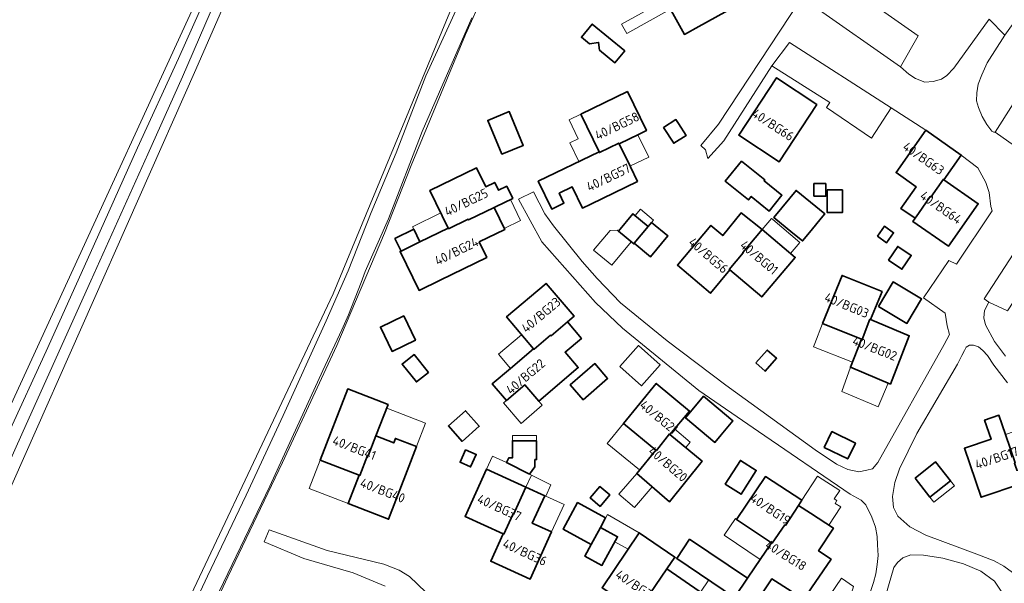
# Model space of a CAD drawing. Header units: metres. Extents: x 149984 to 156489, y 469398 to 478068.
# Tile 582 of 656: x 153771 to 153915, y 474634 to 474716. Entities that reach past the tile are written whole.
import ezdxf
from ezdxf.enums import TextEntityAlignment as Align

# ---------------------------------------------------------------- set-up
doc = ezdxf.new("R2010")
doc.units = ezdxf.units.M
doc.header["$LTSCALE"] = 0.75
for name, color, linetype, lineweight in [('B-WE-GR-GRAS-GV', 252, 'Continuous', 13), ('B-WE-OG-BEBOUWING-GV', 6, 'Continuous', 35), ('B-WE-OG-BEBOUWING-T18', 1, 'Continuous', 18), ('B-WE-OG-BEBOUWING_LUIFEL-GV', 6, 'Continuous', 18), ('B-WE-OG-BEBOUWING_OVERBOUWING-GV', 6, 'Continuous', 18), ('B-WE-OG-TERREIN_ERF-GV', 252, 'Continuous', 18), ('B-WE-OG-TERREIN_OEVER-GV', 252, 'Continuous', 18), ('B-WE-OG-WATER-GV', 252, 'Continuous', 18), ('B-WE-VH-GESLOTENVERHARDING_ASFALT-GV', 252, 'Continuous', 18), ('B-WE-VH-OPENVERHARDING_BETONSTRAATSTEEN-GV', 252, 'Continuous', 18)]:
    doc.layers.add(name, color=color, linetype=linetype, lineweight=lineweight)
doc.styles.add('NLCS-ISO-M750-T18', font='NLCS-ISO.ttf', dxfattribs={"height": 1.35})

msp = doc.modelspace()

# ---------------------------------------------------------------- linework, layer by layer
at = {"layer": 'B-WE-GR-GRAS-GV', "flags": 128}
for points in [[(153835.548, 474768.635), (153827.18, 474774.489), (153825.248, 474774.413), (153824.72, 474772.944), (153822.957, 474768.901), (153796.932, 474709.24), (153755.393, 474615.577), (153717.822, 474535.012), (153707.503, 474513.58), (153708.25, 474511.979), (153727.569, 474498.423), (153731.712, 474495.456), (153757.642, 474550.49), (153784.77, 474607.435)], [(153677.093, 474533.347), (153677.617, 474531.958), (153697.877, 474518.263), (153700.768, 474515.687), (153702.223, 474515.422), (153704.075, 474516.877), (153814.623, 474757.671), (153819.815, 474770.652)], [(153787.975, 474615.218), (153816.908, 474676.563), (153843.746, 474741.415), (153847.426, 474749.651), (153847.545, 474749.917), (153850.831, 474757.273)]]:
    msp.add_lwpolyline(points, dxfattribs=at)
at = {"layer": 'B-WE-OG-BEBOUWING-GV', "flags": 128}
for points in [[(153870.966, 474723.076), (153870.913, 474723.172), (153867.067, 474721.034), (153867.463, 474720.318), (153865.359, 474719.155), (153868.015, 474714.349), (153870.119, 474715.512), (153876.719, 474719.159), (153873.773, 474724.489), (153873.719, 474724.584)], [(153859.335, 474711.977), (153854.603, 474715.856), (153853.031, 474713.938), (153854.198, 474712.981), (153855.537, 474713.173), (153855.647, 474712.066), (153857.896, 474710.222)], [(153887.313, 474704.157), (153881.441, 474708.026), (153875.939, 474699.676), (153881.811, 474695.807)], [(153855.603, 474697.248), (153855.65, 474697.15), (153858.478, 474698.524), (153858.525, 474698.426), (153861.429, 474699.831), (153862.485, 474700.342), (153859.741, 474706.013), (153852.953, 474702.731)], [(153841.44, 474696.894), (153844.575, 474698.185), (153842.542, 474703.119), (153839.408, 474701.828)], [(153864.996, 474700.788), (153866.484, 474698.492), (153868.261, 474699.643), (153867.149, 474701.36), (153866.773, 474701.94)], [(153903.15, 474700.39), (153898.823, 474694.216), (153901.742, 474692.17), (153899.986, 474689.664), (153899.527, 474689.01), (153901.586, 474687.567), (153902.09, 474688.285), (153903.801, 474690.727), (153903.891, 474690.664), (153905.705, 474693.251), (153905.795, 474693.188), (153908.309, 474696.775)], [(153855.65, 474697.15), (153855.603, 474697.248), (153846.749, 474692.97), (153848.709, 474688.913), (153850.501, 474689.778), (153849.805, 474691.217), (153851.695, 474692.131), (153853.181, 474689.057), (153854.397, 474689.645), (153861.177, 474692.944), (153860.158, 474695.05), (153858.525, 474698.426), (153858.478, 474698.524)], [(153876.34, 474695.891), (153873.968, 474692.964), (153877.334, 474690.236), (153877.751, 474690.75), (153880.364, 474688.632), (153882.218, 474690.92), (153879.605, 474693.038), (153879.706, 474693.163)], [(153833.704, 474686.053), (153836.56, 474687.436), (153836.607, 474687.338), (153840.321, 474689.143), (153840.537, 474689.248), (153843.039, 474690.464), (153842.179, 474692.234), (153840.985, 474691.653), (153840.434, 474692.787), (153839.126, 474692.152), (153837.784, 474694.914), (153831.001, 474691.62), (153833.657, 474686.151)], [(153901.586, 474687.567), (153901.276, 474687.124), (153906.437, 474683.53), (153910.782, 474689.692), (153905.795, 474693.188), (153905.705, 474693.251), (153903.891, 474690.664), (153903.801, 474690.727), (153902.09, 474688.285)], [(153883.383, 474690.514), (153881.055, 474687.667), (153883.811, 474685.414), (153885.211, 474684.269), (153886.45, 474685.785), (153887.924, 474687.588), (153888.441, 474688.22), (153884.285, 474691.618)], [(153886.869, 474690.786), (153888.588, 474690.786), (153888.588, 474692.618), (153886.869, 474692.618)], [(153888.8, 474691.702), (153888.8, 474688.403), (153891.013, 474688.403), (153891.013, 474691.702)], [(153836.56, 474687.436), (153833.704, 474686.053), (153833.657, 474686.151), (153829.529, 474684.146), (153826.786, 474682.806), (153826.646, 474682.737), (153829.416, 474677.069), (153832.486, 474678.569), (153839.26, 474681.879), (153838.165, 474684.133), (153841.879, 474685.938), (153840.321, 474689.143), (153836.607, 474687.338)], [(153860.735, 474683.927), (153862.761, 474686.376), (153860.529, 474688.223), (153858.434, 474685.69), (153860.666, 474683.844)], [(153874.622, 474680.069), (153874.538, 474680.138), (153876.589, 474682.53), (153876.505, 474682.601), (153879.342, 474685.952), (153876.301, 474688.347), (153873.613, 474685.049), (153871.873, 474686.523), (153867.002, 474680.769), (153871.814, 474676.656)], [(153829.529, 474684.146), (153828.641, 474685.964), (153825.898, 474684.624), (153826.786, 474682.806)], [(153860.735, 474683.927), (153863.1, 474681.97), (153865.615, 474685.01), (153863.25, 474686.967), (153862.761, 474686.376)], [(153874.538, 474680.138), (153874.622, 474680.069), (153879.276, 474676.126), (153884.15, 474681.88), (153879.342, 474685.952), (153876.505, 474682.601), (153876.589, 474682.53)], [(153896.107, 474684.956), (153897.442, 474684.015), (153898.47, 474685.474), (153897.135, 474686.414)], [(153897.72, 474681.481), (153899.67, 474680.156), (153901.027, 474682.153), (153899.077, 474683.479)], [(153893.897, 474669.933), (153895.018, 474672.867), (153895.119, 474672.826), (153896.78, 474676.9), (153890.955, 474679.246), (153888.137, 474672.253), (153893.795, 474669.973)], [(153846.154, 474668.49), (153848.558, 474670.542), (153848.629, 474670.459), (153851.007, 474672.48), (153851.966, 474673.296), (153847.886, 474678.096), (153842.14, 474673.214), (153846.083, 474668.573)], [(153896.256, 474674.731), (153900.4, 474672.255), (153902.539, 474675.835), (153898.396, 474678.311)], [(153827.21, 474673.347), (153823.794, 474671.726), (153825.476, 474668.184), (153828.891, 474669.806)], [(153848.558, 474670.542), (153846.154, 474668.49), (153846.083, 474668.573), (153842.722, 474665.718), (153840.065, 474663.461), (153842.117, 474661.045), (153844.788, 474663.313), (153846.833, 474660.932), (153852.574, 474665.82), (153850.663, 474668.067), (153853.04, 474670.088), (153851.007, 474672.48), (153848.629, 474670.459)], [(153895.018, 474672.867), (153893.897, 474669.933), (153893.795, 474669.973), (153892.185, 474665.879), (153898, 474663.43), (153900.73, 474670.458), (153895.119, 474672.826)], [(153858.629, 474665.98), (153861.8, 474663.181), (153864.491, 474666.229), (153861.32, 474669.028)], [(153830.767, 474665.131), (153828.69, 474667.733), (153826.947, 474666.343), (153829.024, 474663.74)], [(153878.4, 474666.499), (153879.754, 474665.301), (153881.427, 474667.191), (153880.074, 474668.389)], [(153853.29, 474661.154), (153856.85, 474664.246), (153854.971, 474666.409), (153851.412, 474663.317)], [(153863.869, 474653.821), (153863.954, 474653.752), (153865.839, 474656.169), (153865.923, 474656.099), (153868.753, 474659.468), (153863.93, 474663.52), (153859.151, 474657.688)], [(153820.785, 474650.104), (153821.905, 474653.037), (153822.007, 474652.998), (153823.124, 474655.872), (153824.905, 474660.453), (153819.044, 474662.732), (153815.007, 474652.351), (153820.683, 474650.143)], [(153870.811, 474661.661), (153868.181, 474658.534), (153872.462, 474654.934), (153873.372, 474656.017), (153875.092, 474658.062)], [(153835.7, 474655.067), (153838.181, 474657.283), (153836.159, 474659.547), (153833.678, 474657.331)], [(153917.062, 474648.939), (153916.047, 474651.91), (153916.151, 474651.945), (153914.733, 474656.107), (153913.785, 474658.888), (153911.702, 474658.178), (153912.65, 474655.395), (153908.766, 474654.08), (153911.193, 474646.941), (153916.958, 474648.904)], [(153820.683, 474650.143), (153819.085, 474646.033), (153824.971, 474643.756), (153827.683, 474650.792), (153829.045, 474654.324), (153825.98, 474655.515), (153825.726, 474654.861), (153823.124, 474655.872), (153822.007, 474652.998), (153821.905, 474653.037), (153820.785, 474650.104)], [(153863.954, 474653.752), (153863.869, 474653.821), (153861.087, 474650.425), (153865.865, 474646.303), (153870.586, 474652.182), (153865.923, 474656.099), (153865.839, 474656.169)], [(153889.495, 474656.509), (153888.365, 474654.207), (153891.789, 474652.526), (153892.919, 474654.828)], [(153846.516, 474655.165), (153842.999, 474655.165), (153842.999, 474652.67), (153842.457, 474652.67), (153842.156, 474652.009), (153845.477, 474650.331), (153846.261, 474651.367), (153846.261, 474652.446), (153846.516, 474652.446)], [(153836.179, 474653.869), (153835.371, 474652.049), (153836.918, 474651.362), (153837.726, 474653.182)], [(153873.964, 474648.862), (153876.264, 474647.392), (153878.477, 474650.855), (153876.177, 474652.325)], [(153901.579, 474649.74), (153903.736, 474646.982), (153906.737, 474649.33), (153904.579, 474652.087)], [(153843.048, 474644.461), (153843.148, 474644.416), (153844.966, 474648.411), (153839.232, 474651.021), (153836.11, 474644.158), (153841.653, 474641.636), (153841.753, 474641.591)], [(153880.77, 474640.246), (153882.622, 474642.909), (153882.714, 474642.849), (153884.619, 474645.766), (153885.114, 474646.525), (153879.84, 474649.97), (153875.622, 474643.717), (153880.679, 474640.307)], [(153843.148, 474644.416), (153843.048, 474644.461), (153841.753, 474641.591), (153841.653, 474641.636), (153839.831, 474637.631), (153845.587, 474635.022), (153848.691, 474641.893), (153845.89, 474643.168), (153847.709, 474647.163), (153844.966, 474648.411)], [(153855.747, 474645.621), (153857.166, 474647.284), (153855.736, 474648.504), (153854.317, 474646.841)], [(153854.444, 474640.071), (153855.805, 474642.562), (153856.564, 474643.953), (153852.48, 474646.184), (153850.359, 474642.303)], [(153882.622, 474642.909), (153880.77, 474640.246), (153880.679, 474640.307), (153879.038, 474637.873), (153878.22, 474636.659), (153877.205, 474635.153), (153875.422, 474632.508), (153877.91, 474630.831), (153880.759, 474635.058), (153883.557, 474633.294), (153885.367, 474632.06), (153889.36, 474637.918), (153887.55, 474639.152), (153889.709, 474642.442), (153886.357, 474644.631), (153884.619, 474645.766), (153882.714, 474642.849)], [(153854.444, 474640.071), (153853.525, 474638.39), (153856.011, 474637.032), (153858.29, 474641.203), (153855.805, 474642.562)], [(153861.219, 474630.332), (153862.883, 474632.929), (153862.973, 474632.868), (153865.448, 474636.505), (153866.627, 474638.237), (153861.418, 474641.782), (153856.055, 474633.778), (153861.128, 474630.392)], [(153868.788, 474640.827), (153866.912, 474638.043), (153875.329, 474632.37), (153875.422, 474632.508), (153877.205, 474635.153)], [(153862.883, 474632.929), (153861.219, 474630.332), (153861.128, 474630.392), (153856.787, 474623.995), (153859.38, 474622.197), (153861.278, 474624.936), (153863.871, 474623.138), (153868.052, 474629.524), (153866.599, 474630.513), (153868.177, 474632.831), (153869.347, 474632.035), (153870.192, 474633.276), (153865.448, 474636.505), (153862.973, 474632.868)]]:
    msp.add_lwpolyline(points, close=True, dxfattribs=at)
at = {"layer": 'B-WE-OG-BEBOUWING_LUIFEL-GV', "flags": 128}
for points in [[(153865.992, 474718.009), (153865.237, 474719.375), (153858.866, 474715.854), (153859.621, 474714.488)], [(153852.953, 474702.731), (153851.244, 474701.905), (153852.574, 474699.154), (153851.338, 474698.557), (153852.658, 474695.825), (153855.603, 474697.248)], [(153860.104, 474695.161), (153862.829, 474696.479), (153861.25, 474699.744), (153858.525, 474698.426)], [(153842.702, 474690.3), (153840.537, 474689.248), (153840.321, 474689.143), (153841.814, 474686.071), (153844.195, 474687.228)], [(153862.761, 474686.376), (153863.533, 474687.309), (153861.611, 474688.899), (153860.839, 474687.966)], [(153832.583, 474688.362), (153828.455, 474686.344), (153828.641, 474685.964), (153829.529, 474684.146), (153829.691, 474684.225), (153833.657, 474686.151)], [(153884.817, 474684.059), (153880.869, 474687.403), (153880.695, 474687.55), (153879.342, 474685.952), (153883.463, 474682.462)], [(153860.287, 474684.157), (153858.243, 474685.848), (153857.2, 474685.795), (153854.815, 474682.913), (153857.452, 474680.731)], [(153888.137, 474672.253), (153886.985, 474669.324), (153886.806, 474668.87), (153892.483, 474666.637), (153893.795, 474669.973)], [(153844.341, 474670.623), (153840.98, 474667.769), (153842.722, 474665.718), (153846.083, 474668.573)], [(153892.185, 474665.879), (153890.944, 474662.329), (153896.224, 474660.105), (153897.681, 474663.565)], [(153842.117, 474661.045), (153841.7, 474660.686), (153844.27, 474657.693), (153847.346, 474660.335), (153846.833, 474660.932), (153844.788, 474663.313)], [(153829.045, 474654.324), (153830.369, 474657.731), (153824.703, 474659.934), (153823.601, 474657.099), (153823.124, 474655.872), (153825.726, 474654.861), (153825.98, 474655.515)], [(153859.151, 474657.688), (153856.777, 474654.79), (153861.496, 474650.924), (153863.869, 474653.821)], [(153842.999, 474655.165), (153846.516, 474655.165), (153846.516, 474655.956), (153842.999, 474655.956)], [(153866.587, 474656.889), (153865.923, 474656.099), (153868.21, 474654.177), (153868.874, 474654.968)], [(153841.281, 474650.088), (153844.966, 474648.411), (153845.772, 474650.182), (153842.156, 474652.009), (153840.106, 474652.942), (153839.232, 474651.021)], [(153815.007, 474652.351), (153813.409, 474648.24), (153819.085, 474646.033), (153820.683, 474650.143)], [(153845.772, 474650.182), (153844.966, 474648.411), (153847.709, 474647.163), (153847.842, 474647.102), (153848.594, 474648.755)], [(153861.087, 474650.425), (153858.493, 474647.418), (153860.751, 474645.471), (153863.344, 474648.478)], [(153885.114, 474646.525), (153884.619, 474645.766), (153889.029, 474642.886), (153890.764, 474645.542), (153889.965, 474646.063), (153890.224, 474646.46), (153889.827, 474646.719), (153890.616, 474647.926), (153887.4, 474650.026)], [(153903.736, 474646.982), (153904.316, 474646.242), (153907.316, 474648.589), (153906.737, 474649.33)], [(153847.842, 474647.102), (153847.709, 474647.163), (153845.89, 474643.168), (153848.691, 474641.893), (153850.509, 474645.888)], [(153859.866, 474639.466), (153861.418, 474641.782), (153856.835, 474644.448), (153855.805, 474642.562), (153858.29, 474641.203), (153857.891, 474640.472), (153859.818, 474639.395)], [(153875.622, 474643.717), (153875.438, 474643.841), (153873.797, 474641.406), (153879.038, 474637.873), (153880.679, 474640.307)], [(153865.448, 474636.505), (153870.192, 474633.276), (153870.378, 474633.15), (153871.571, 474634.903), (153866.912, 474638.043), (153866.627, 474638.237)]]:
    msp.add_lwpolyline(points, close=True, dxfattribs=at)
at = {"layer": 'B-WE-OG-BEBOUWING_OVERBOUWING-GV', "flags": 128}
msp.add_lwpolyline([(153892.652, 474633.947), (153890.894, 474635.145), (153889.244, 474632.724), (153891.77, 474631.002)], close=True, dxfattribs=at)
at = {"layer": 'B-WE-OG-TERREIN_ERF-GV', "flags": 128}
for points in [[(153870.913, 474723.172), (153867.971, 474728.493), (153874.57, 474732.14), (153877.623, 474726.618), (153873.773, 474724.489), (153876.719, 474719.159), (153870.119, 474715.512), (153868.015, 474714.349), (153865.359, 474719.155), (153867.463, 474720.318), (153867.067, 474721.034)], [(153859.335, 474711.977), (153857.896, 474710.222), (153855.647, 474712.066), (153855.537, 474713.173), (153854.198, 474712.981), (153853.031, 474713.938), (153854.603, 474715.856)], [(153887.313, 474704.157), (153881.811, 474695.807), (153875.939, 474699.676), (153881.441, 474708.026)], [(153861.429, 474699.831), (153858.525, 474698.426), (153860.158, 474695.05), (153861.177, 474692.944), (153854.397, 474689.645), (153853.181, 474689.057), (153851.695, 474692.131), (153849.805, 474691.217), (153850.501, 474689.778), (153848.709, 474688.913), (153846.749, 474692.97), (153855.603, 474697.248), (153852.953, 474702.731), (153859.741, 474706.013), (153862.485, 474700.342)], [(153841.44, 474696.894), (153839.408, 474701.828), (153842.542, 474703.119), (153844.575, 474698.185)], [(153864.996, 474700.788), (153866.773, 474701.94), (153867.149, 474701.36), (153868.261, 474699.643), (153866.484, 474698.492)], [(153876.34, 474695.891), (153879.706, 474693.163), (153879.605, 474693.038), (153882.218, 474690.92), (153880.364, 474688.632), (153877.751, 474690.75), (153877.334, 474690.236), (153873.968, 474692.964)], [(153833.657, 474686.151), (153831.001, 474691.62), (153837.784, 474694.914), (153839.126, 474692.152), (153840.434, 474692.787), (153840.985, 474691.653), (153842.179, 474692.234), (153843.039, 474690.464), (153840.537, 474689.248), (153840.321, 474689.143), (153841.879, 474685.938), (153838.165, 474684.133), (153839.26, 474681.879), (153832.486, 474678.569), (153829.416, 474677.069), (153826.646, 474682.737), (153826.786, 474682.806), (153825.898, 474684.624), (153828.641, 474685.964), (153829.529, 474684.146)], [(153887.924, 474687.588), (153886.45, 474685.785), (153885.211, 474684.269), (153883.811, 474685.414), (153881.055, 474687.667), (153883.383, 474690.514), (153884.285, 474691.618), (153888.441, 474688.22)], [(153886.869, 474690.786), (153886.869, 474692.618), (153888.588, 474692.618), (153888.588, 474690.786)], [(153888.8, 474691.702), (153891.013, 474691.702), (153891.013, 474688.403), (153888.8, 474688.403)], [(153862.761, 474686.376), (153863.25, 474686.967), (153865.615, 474685.01), (153863.1, 474681.97), (153860.735, 474683.927), (153860.666, 474683.844), (153858.434, 474685.69), (153860.529, 474688.223)], [(153874.622, 474680.069), (153871.814, 474676.656), (153867.002, 474680.769), (153871.873, 474686.523), (153873.613, 474685.049), (153876.301, 474688.347), (153879.342, 474685.952), (153884.15, 474681.88), (153879.276, 474676.126)], [(153896.107, 474684.956), (153897.135, 474686.414), (153898.47, 474685.474), (153897.442, 474684.015)], [(153897.72, 474681.481), (153899.077, 474683.479), (153901.027, 474682.153), (153899.67, 474680.156)], [(153893.795, 474669.973), (153888.137, 474672.253), (153890.955, 474679.246), (153896.78, 474676.9), (153895.119, 474672.826), (153900.73, 474670.458), (153898, 474663.43), (153892.185, 474665.879)], [(153846.083, 474668.573), (153842.14, 474673.214), (153847.886, 474678.096), (153851.966, 474673.296), (153851.007, 474672.48), (153853.04, 474670.088), (153850.663, 474668.067), (153852.574, 474665.82), (153846.833, 474660.932), (153844.788, 474663.313), (153842.117, 474661.045), (153840.065, 474663.461), (153842.722, 474665.718)], [(153896.256, 474674.731), (153898.396, 474678.311), (153902.539, 474675.835), (153900.4, 474672.255)], [(153827.21, 474673.347), (153828.891, 474669.806), (153825.476, 474668.184), (153823.794, 474671.726)], [(153858.629, 474665.98), (153861.32, 474669.028), (153864.491, 474666.229), (153861.8, 474663.181)], [(153830.767, 474665.131), (153829.024, 474663.74), (153826.947, 474666.343), (153828.69, 474667.733)], [(153878.4, 474666.499), (153880.074, 474668.389), (153881.427, 474667.191), (153879.754, 474665.301)], [(153853.29, 474661.154), (153851.412, 474663.317), (153854.971, 474666.409), (153856.85, 474664.246)], [(153863.869, 474653.821), (153859.151, 474657.688), (153863.93, 474663.52), (153868.753, 474659.468), (153865.923, 474656.099), (153870.586, 474652.182), (153865.865, 474646.303), (153861.087, 474650.425)], [(153815.007, 474652.351), (153819.044, 474662.732), (153824.905, 474660.453), (153823.124, 474655.872), (153825.726, 474654.861), (153825.98, 474655.515), (153829.045, 474654.324), (153827.683, 474650.792), (153824.971, 474643.756), (153819.085, 474646.033), (153820.683, 474650.143)], [(153870.811, 474661.661), (153875.092, 474658.062), (153873.372, 474656.017), (153872.462, 474654.934), (153868.181, 474658.534)], [(153835.7, 474655.067), (153833.678, 474657.331), (153836.159, 474659.547), (153838.181, 474657.283)], [(153911.702, 474658.178), (153913.785, 474658.888), (153914.733, 474656.107), (153920.486, 474658.068), (153921.906, 474653.906), (153924.34, 474646.77), (153918.376, 474644.739), (153916.958, 474648.904), (153911.193, 474646.941), (153908.766, 474654.08), (153912.65, 474655.395)], [(153889.495, 474656.509), (153892.919, 474654.828), (153891.789, 474652.526), (153888.365, 474654.207)], [(153842.999, 474655.165), (153846.516, 474655.165), (153846.516, 474652.446), (153846.261, 474652.446), (153846.261, 474651.367), (153845.477, 474650.331), (153842.156, 474652.009), (153842.457, 474652.67), (153842.999, 474652.67)], [(153836.179, 474653.869), (153837.726, 474653.182), (153836.918, 474651.362), (153835.371, 474652.049)], [(153873.964, 474648.862), (153876.177, 474652.325), (153878.477, 474650.855), (153876.264, 474647.392)], [(153901.579, 474649.74), (153904.579, 474652.087), (153906.737, 474649.33), (153903.736, 474646.982)], [(153847.709, 474647.163), (153845.89, 474643.168), (153848.691, 474641.893), (153845.587, 474635.022), (153839.831, 474637.631), (153841.653, 474641.636), (153836.11, 474644.158), (153839.232, 474651.021), (153844.966, 474648.411)], [(153877.205, 474635.153), (153878.22, 474636.659), (153879.038, 474637.873), (153880.679, 474640.307), (153875.622, 474643.717), (153879.84, 474649.97), (153885.114, 474646.525), (153884.619, 474645.766), (153886.357, 474644.631), (153889.709, 474642.442), (153887.55, 474639.152), (153889.36, 474637.918), (153885.367, 474632.06), (153883.557, 474633.294), (153880.759, 474635.058), (153877.91, 474630.831), (153875.422, 474632.508), (153875.329, 474632.37), (153866.912, 474638.043), (153868.788, 474640.827)], [(153855.747, 474645.621), (153854.317, 474646.841), (153855.736, 474648.504), (153857.166, 474647.284)], [(153854.444, 474640.071), (153850.359, 474642.303), (153852.48, 474646.184), (153856.564, 474643.953), (153855.805, 474642.562), (153858.29, 474641.203), (153856.011, 474637.032), (153853.525, 474638.39)], [(153869.347, 474632.035), (153868.177, 474632.831), (153866.599, 474630.513), (153868.052, 474629.524), (153863.871, 474623.138), (153861.278, 474624.936), (153859.38, 474622.197), (153856.787, 474623.995), (153861.128, 474630.392), (153856.055, 474633.778), (153861.418, 474641.782), (153866.627, 474638.237), (153865.448, 474636.505), (153870.192, 474633.276)]]:
    msp.add_lwpolyline(points, close=True, dxfattribs=at)
for points in [[(153841.485, 474726.233), (153836.19, 474714.33), (153828.249, 474695.279), (153824.367, 474685.395), (153817.453, 474669.063), (153809.558, 474651.992), (153801.58, 474635.35), (153792.37, 474615.57)], [(153905.795, 474693.188), (153910.782, 474689.692), (153906.437, 474683.53), (153901.276, 474687.124), (153901.586, 474687.567), (153899.527, 474689.01), (153899.986, 474689.664), (153901.742, 474692.17), (153898.823, 474694.216), (153903.15, 474700.39), (153898.122, 474703.632), (153895.251, 474699.221), (153888.688, 474703.709), (153889.17, 474704.433), (153880.725, 474709.79), (153873.775, 474698.835), (153871.411, 474696.277), (153871.073, 474697.532), (153870.397, 474698.159), (153873.003, 474701.296), (153887.916, 474723.979)], [(153889.557, 474722.917), (153902.056, 474714.133), (153899.45, 474709.645), (153900.656, 474708.535), (153901.67, 474707.908), (153903.021, 474707.377), (153904.228, 474707.474), (153905.434, 474707.811), (153906.206, 474708.342), (153907.22, 474709.452), (153912.365, 474716.557)], [(153914.64, 474714.242), (153912.094, 474710.224), (153911.322, 474708.439), (153910.791, 474707.087), (153910.598, 474705.833), (153910.55, 474704.674), (153910.839, 474703.709), (153911.37, 474702.406), (153912.046, 474701.248), (153912.77, 474700.234), (153913.059, 474700.09), (153913.252, 474700.09), (153915.858, 474704.24)], [(153894.479, 474631.27), (153895.541, 474634.552), (153895.879, 474635.807), (153896.072, 474637.158), (153896.216, 474638.461), (153896.12, 474640.005), (153896.072, 474641.212), (153895.83, 474642.611), (153895.3, 474644.059), (153894.431, 474645.845), (153893.755, 474646.521), (153892.163, 474647.389), (153878.794, 474656.51), (153870.108, 474662.495), (153859.008, 474671.568), (153855.099, 474675.332), (153847.28, 474684.164), (153843.902, 474690.341), (153846.074, 474691.403), (153847.715, 474688.218), (153848.969, 474686.48), (153853.168, 474681.268), (153855.34, 474678.807), (153858.718, 474675.236), (153865.523, 474669.734), (153874.065, 474663.267), (153887.047, 474653.856), (153890.136, 474651.781), (153891.825, 474651.009), (153893.417, 474650.671), (153894.576, 474650.912), (153895.396, 474651.105), (153896.168, 474652.022), (153905.82, 474669.203), (153906.592, 474670.651), (153906.255, 474671.906), (153905.965, 474673.739), (153902.828, 474676.008), (153906.496, 474681.413), (153907.606, 474680.882), (153912.818, 474688.652), (153912.625, 474689.279), (153912.384, 474691.306), (153911.901, 474692.802), (153910.743, 474694.926), (153908.309, 474696.775), (153905.795, 474693.188)], [(153915.038, 474674.077), (153912.335, 474675.38), (153911.708, 474674.126), (153911.612, 474673.064), (153911.853, 474672.05), (153913.156, 474669.637), (153914.748, 474667.514)], [(153915.043, 474663.597), (153913.058, 474666.182), (153912.134, 474667.613), (153911.442, 474668.329), (153910.819, 474668.837), (153910.103, 474669.114), (153909.503, 474669.091), (153909.041, 474668.814), (153908.764, 474668.329), (153908.395, 474667.59), (153907.772, 474666.344), (153901.863, 474656.256), (153899.3, 474651.086), (153898.631, 474649.101), (153898.285, 474647.046), (153898.446, 474645.477), (153899.093, 474644.184), (153900.847, 474642.661), (153903.178, 474641.414), (153910.588, 474638.644), (153913.104, 474637.698), (153914.512, 474636.89), (153915.758, 474636.013)], [(153824.468, 474634.023), (153819.846, 474635.928), (153812.635, 474638.01), (153806.872, 474640.447), (153807.61, 474642.225), (153816.056, 474639.185), (153824.308, 474637.206), (153826.528, 474636.338), (153828.024, 474635.421), (153830.389, 474633.152)], [(153914.951, 474630.935), (153914.304, 474632.989), (153913.15, 474634.743), (153911.165, 474636.197), (153908.649, 474637.236), (153905.625, 474638.067), (153902.832, 474638.529), (153900.985, 474638.575), (153899.831, 474638.113), (153899.046, 474637.467), (153898.516, 474636.728), (153896.969, 474631.396), (153894.522, 474622.717), (153892.537, 474616.646), (153889.236, 474607.459), (153888.775, 474605.89), (153888.498, 474604.135), (153888.521, 474602.75), (153888.798, 474601.55), (153889.49, 474600.188), (153890.367, 474598.988), (153891.337, 474598.457), (153894.638, 474597.188), (153921.252, 474587.1)]]:
    msp.add_lwpolyline(points, dxfattribs=at)
at = {"layer": 'B-WE-OG-TERREIN_OEVER-GV', "flags": 128}
for points in [[(153819.815, 474770.652), (153814.623, 474757.671), (153704.075, 474516.877), (153704.25, 474516.709), (153706.588, 474520.41), (153709.418, 474526.439), (153715.204, 474538.52), (153722.203, 474553.257), (153733.389, 474576.508), (153745.29, 474602.135), (153756.566, 474627.004), (153765.972, 474647.627), (153769.657, 474656.293), (153775.164, 474668.242), (153781.559, 474682.433), (153788.456, 474697.807), (153794.398, 474710.827), (153800.517, 474724.598), (153805.485, 474735.377), (153810.258, 474745.871), (153817.166, 474761.927), (153820.525, 474770.226)], [(153822.194, 474769.131), (153822.05, 474768.834), (153816.282, 474755.726), (153810.949, 474743.962), (153804.662, 474730.037), (153800.73, 474721.475), (153794.986, 474708.186), (153789.947, 474696.893), (153781.656, 474678.479), (153771.799, 474656.554), (153761.113, 474632.735), (153749.244, 474606.31), (153737.709, 474581.516), (153723.935, 474552.412)], [(153723.935, 474552.412), (153719.648, 474543.23), (153713.211, 474529.667), (153710.417, 474523.399), (153707.824, 474517.556), (153707.046, 474515.682), (153706.716, 474514.336), (153707.503, 474513.58), (153717.822, 474535.012), (153755.393, 474615.577), (153796.932, 474709.24), (153822.957, 474768.901)], [(153789.129, 474614.035), (153789.296, 474614.541), (153790.056, 474616.725), (153791.188, 474619.585), (153798.64, 474635.482), (153804.252, 474647.233), (153809.649, 474658.85), (153815.902, 474672.648), (153819.108, 474679.921), (153822.42, 474688.422), (153826.069, 474697.081), (153830.393, 474708.331), (153834.043, 474716.203), (153839.372, 474728.084), (153843.934, 474738.408), (153847.385, 474746.586), (153848.64, 474749.099), (153847.426, 474749.651), (153843.746, 474741.415), (153816.908, 474676.563), (153787.975, 474615.218)], [(153792.37, 474615.57), (153801.58, 474635.35), (153809.558, 474651.992), (153817.453, 474669.063), (153824.367, 474685.395), (153828.249, 474695.279), (153836.19, 474714.33), (153841.485, 474726.233)], [(153837.079, 474716.775), (153829.884, 474700.193), (153824.965, 474687.513), (153821.59, 474679.8), (153820.981, 474678.23), (153819.15, 474673.51), (153818.17, 474671.35), (153815.426, 474665.391), (153807.68, 474648.568), (153798.55, 474629.48), (153792.164, 474616.271)]]:
    msp.add_lwpolyline(points, dxfattribs=at)
at = {"layer": 'B-WE-OG-WATER-GV', "flags": 128}
for points in [[(153820.525, 474770.226), (153817.166, 474761.927), (153810.258, 474745.871), (153805.485, 474735.377), (153800.517, 474724.598), (153794.398, 474710.827), (153788.456, 474697.807), (153781.559, 474682.433), (153775.164, 474668.242), (153769.657, 474656.293), (153765.972, 474647.627), (153756.566, 474627.004), (153745.29, 474602.135), (153733.389, 474576.508), (153722.203, 474553.257), (153715.204, 474538.52), (153709.418, 474526.439), (153706.588, 474520.41), (153704.25, 474516.709), (153706.716, 474514.336)], [(153706.716, 474514.336), (153707.046, 474515.682), (153707.824, 474517.556), (153710.417, 474523.399), (153713.211, 474529.667), (153719.648, 474543.23), (153723.935, 474552.412), (153737.709, 474581.516), (153749.244, 474606.31), (153761.113, 474632.735), (153771.799, 474656.554), (153781.656, 474678.479), (153789.947, 474696.893), (153794.986, 474708.186), (153800.73, 474721.475), (153804.662, 474730.037), (153810.949, 474743.962), (153816.282, 474755.726), (153822.05, 474768.834), (153822.194, 474769.131)], [(153839.372, 474728.084), (153834.043, 474716.203), (153830.393, 474708.331), (153826.069, 474697.081), (153822.42, 474688.422), (153819.108, 474679.921), (153815.902, 474672.648), (153809.649, 474658.85), (153804.252, 474647.233), (153798.64, 474635.482), (153791.188, 474619.585), (153790.056, 474616.725), (153789.296, 474614.541), (153789.129, 474614.035)], [(153792.164, 474616.271), (153798.55, 474629.48), (153807.68, 474648.568), (153815.426, 474665.391), (153818.17, 474671.35), (153819.15, 474673.51), (153820.981, 474678.23), (153821.59, 474679.8), (153824.965, 474687.513), (153829.884, 474700.193), (153837.079, 474716.775)]]:
    msp.add_lwpolyline(points, dxfattribs=at)
at = {"layer": 'B-WE-VH-GESLOTENVERHARDING_ASFALT-GV', "flags": 128}
for points in [[(153887.916, 474723.979), (153873.003, 474701.296), (153870.397, 474698.159), (153871.073, 474697.532), (153871.411, 474696.277), (153873.775, 474698.835), (153880.725, 474709.79), (153883.331, 474713.168), (153898.122, 474703.632), (153903.15, 474700.39), (153908.309, 474696.775), (153910.743, 474694.926), (153911.901, 474692.802), (153912.384, 474691.306), (153912.625, 474689.279), (153912.818, 474688.652), (153907.606, 474680.882), (153906.496, 474681.413), (153902.828, 474676.008), (153905.965, 474673.739), (153906.255, 474671.906), (153906.592, 474670.651), (153905.82, 474669.203), (153896.168, 474652.022), (153895.396, 474651.105), (153894.576, 474650.912), (153893.417, 474650.671), (153891.825, 474651.009), (153890.136, 474651.781), (153887.047, 474653.856), (153874.065, 474663.267), (153865.523, 474669.734), (153858.718, 474675.236), (153855.34, 474678.807), (153853.168, 474681.268), (153848.969, 474686.48), (153847.715, 474688.218), (153846.074, 474691.403), (153843.902, 474690.341), (153847.28, 474684.164), (153855.099, 474675.332), (153859.008, 474671.568), (153870.108, 474662.495), (153878.794, 474656.51), (153892.163, 474647.389), (153893.755, 474646.521), (153894.431, 474645.845), (153895.3, 474644.059), (153895.83, 474642.611), (153896.072, 474641.212), (153896.12, 474640.005), (153896.216, 474638.461), (153896.072, 474637.158), (153895.879, 474635.807), (153895.541, 474634.552), (153894.479, 474631.27)], [(153973.606, 474657.465), (153913.252, 474700.09), (153913.059, 474700.09), (153912.77, 474700.234), (153912.046, 474701.248), (153911.37, 474702.406), (153910.839, 474703.709), (153910.55, 474704.674), (153910.598, 474705.833), (153910.791, 474707.087), (153911.322, 474708.439), (153912.094, 474710.224), (153914.64, 474714.242), (153912.365, 474716.557), (153907.22, 474709.452), (153906.206, 474708.342), (153905.434, 474707.811), (153904.228, 474707.474), (153903.021, 474707.377), (153901.67, 474707.908), (153900.656, 474708.535), (153899.45, 474709.645), (153886.709, 474718.573)], [(153914.748, 474667.514), (153913.156, 474669.637), (153911.853, 474672.05), (153911.612, 474673.064), (153911.708, 474674.126), (153912.335, 474675.38), (153911.623, 474675.86), (153917.644, 474685.129)], [(153915.758, 474636.013), (153914.512, 474636.89), (153913.104, 474637.698), (153910.588, 474638.644), (153903.178, 474641.414), (153900.847, 474642.661), (153899.093, 474644.184), (153898.446, 474645.477), (153898.285, 474647.046), (153898.631, 474649.101), (153899.3, 474651.086), (153901.863, 474656.256), (153907.772, 474666.344), (153908.395, 474667.59), (153908.764, 474668.329), (153909.041, 474668.814), (153909.503, 474669.091), (153910.103, 474669.114), (153910.819, 474668.837), (153911.442, 474668.329), (153912.134, 474667.613), (153913.058, 474666.182), (153915.043, 474663.597)], [(153830.389, 474633.152), (153828.024, 474635.421), (153826.528, 474636.338), (153824.308, 474637.206), (153816.056, 474639.185), (153807.61, 474642.225), (153806.872, 474640.447), (153812.635, 474638.01), (153819.846, 474635.928), (153824.468, 474634.023)], [(153921.252, 474587.1), (153894.638, 474597.188), (153891.337, 474598.457), (153890.367, 474598.988), (153889.49, 474600.188), (153888.798, 474601.55), (153888.521, 474602.75), (153888.498, 474604.135), (153888.775, 474605.89), (153889.236, 474607.459), (153892.537, 474616.646), (153894.522, 474622.717), (153896.969, 474631.396), (153898.516, 474636.728), (153899.046, 474637.467), (153899.831, 474638.113), (153900.985, 474638.575), (153902.832, 474638.529), (153905.625, 474638.067), (153908.649, 474637.236), (153911.165, 474636.197), (153913.15, 474634.743), (153914.304, 474632.989), (153914.951, 474630.935)]]:
    msp.add_lwpolyline(points, dxfattribs=at)
for points in [[(153886.709, 474718.573), (153899.45, 474709.645), (153902.056, 474714.133), (153889.557, 474722.917)], [(153895.251, 474699.221), (153898.122, 474703.632), (153883.331, 474713.168), (153880.725, 474709.79), (153889.17, 474704.433), (153888.688, 474703.709)], [(153973.606, 474657.465), (153976.088, 474661.626), (153915.858, 474704.24), (153913.252, 474700.09)], [(153912.335, 474675.38), (153915.038, 474674.077), (153920.781, 474682.812), (153917.644, 474685.129), (153911.623, 474675.86)]]:
    msp.add_lwpolyline(points, close=True, dxfattribs=at)
at = {"layer": 'B-WE-VH-OPENVERHARDING_BETONSTRAATSTEEN-GV', "flags": 128}
msp.add_lwpolyline([(153912.365, 474716.557), (153914.64, 474714.242), (153915.394, 474715.251), (153916.308, 474716.526)], dxfattribs=at)

# ---------------------------------------------------------------- texts
at = {"layer": 'B-WE-OG-BEBOUWING-T18', "style": 'NLCS-ISO-M750-T18'}
for s, rotation, p in [('40/BG58', 25.8, (153858.219, 474701.029)), ('40/BG66', 326.7, (153880.917, 474701.186)), ('40/BG63', 325, (153902.824, 474696.296)), ('40/BG57', 25.8, (153856.963, 474693.524)), ('40/BG25', 25.9, (153836.275, 474689.916)), ('40/BG64', 325.2, (153905.371, 474689.146)), ('40/BG24', 26.2, (153834.868, 474682.777)), ('40/BG56', 319.5, (153871.524, 474682.166)), ('40/BG01', 319.8, (153878.897, 474681.867)), ('40/BG23', 40.3, (153847.148, 474673.497)), ('40/BG03', 337.8, (153891.647, 474674.906)), ('40/BG02', 338.8, (153895.731, 474668.635)), ('40/BG22', 40.4, (153844.894, 474664.535)), ('40/BG21', 320.7, (153864.316, 474658.627)), ('40/BG41', 338.8, (153819.993, 474654.136)), ('40/BG20', 319.3, (153865.633, 474651.786)), ('40/BG17', 18.7, (153913.465, 474652.686)), ('40/BG40', 338.8, (153824.118, 474647.939)), ('40/BG37', 335.6, (153841.091, 474645.447)), ('40/BG19', 326.1, (153880.541, 474645.225)), ('40/BG36', 335.6, (153844.816, 474638.93)), ('40/BG18', 327.8, (153882.799, 474638.5)), ('40/BG33', 326.3, (153861.042, 474634.045))]:
    msp.add_text(s, height=1.35, rotation=rotation, dxfattribs=at).set_placement(p, align=Align.MIDDLE)

doc.saveas('drawing.dxf')
